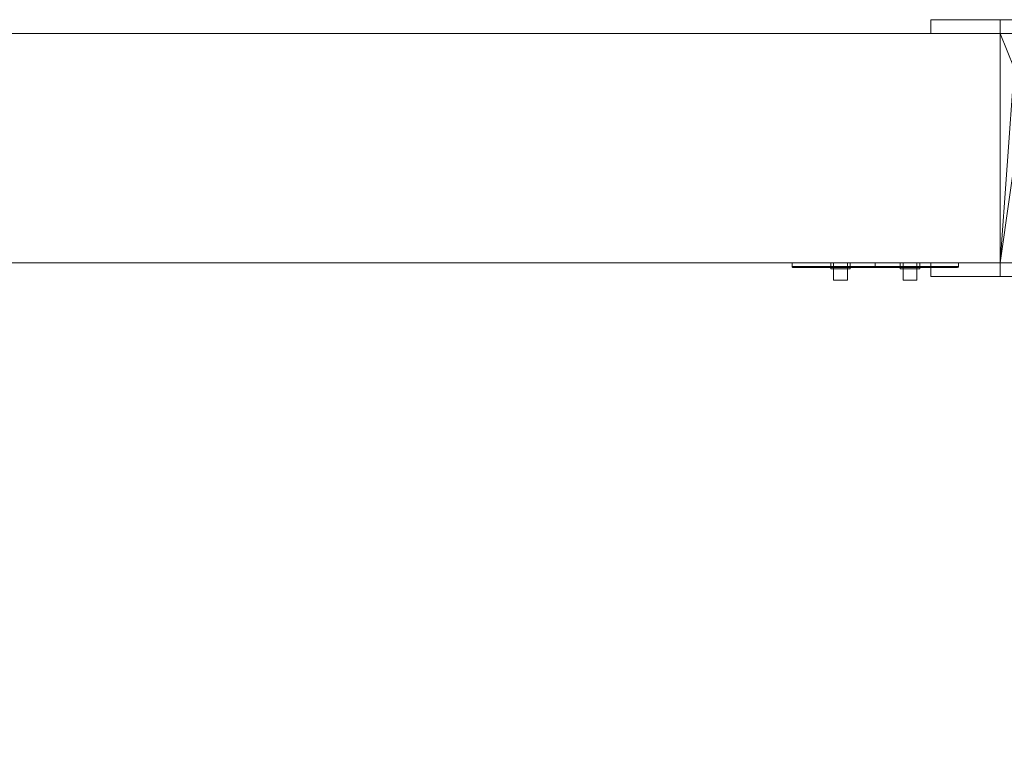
# Model space of a CAD drawing. Header units: metres. Extents: x -6.7 to 13.4, y 0 to 15.3.
# Tile 469 of 656: x -3.518 to -2.809, y 14.77 to 15.29. Entities that reach past the tile are written whole.
import ezdxf

# ---------------------------------------------------------------- set-up
doc = ezdxf.new("R2010")
doc.units = ezdxf.units.M
doc.header["$MEASUREMENT"] = 0
for name, color, linetype in [('NewTwindo - Slabs', 7, 'Continuous'), ('NewTwindo - Walls', 7, 'Continuous'), ('Twindo - Electrical', 7, 'Continuous'), ('Twindo - Slabs', 7, 'Continuous')]:
    doc.layers.add(name, color=color, linetype=linetype)

# ---------------------------------------------------------------- blocks, each defined once
blk = doc.blocks.new('Wall_3C2E7FB4-CDAE-45E2-8E68-55A08EBDAD65', base_point=(-2.27598, 14.71509))
at = {"layer": 'NewTwindo - Walls', "lineweight": 0}
mesh = blk.add_polyface(dxfattribs=at)
corners = [(-6.66143, 14.71509, -0.15), (-6.66143, 15.28009, -0.15), (-1.75648, 15.28009, -0.15), (-1.75648, 14.71509, -0.15), (-6.66143, 14.71509, 2.565), (-6.66143, 15.28009, 2.565), (-1.75648, 15.28009, 2.565), (-1.75648, 14.71509, 2.565)]
mesh.append_faces([[corners[k] for k in face] for face in [(0, 1, 2, 3), (1, 0, 4, 5), (1, 5, 6, 2), (7, 3, 2, 6), (4, 0, 3, 7), (5, 4, 7, 6)]], dxfattribs={"color": 9})
blk = doc.blocks.new('Wall_A34B4655-5240-4E5C-80CF-D402F1A0FA90', base_point=(-6.49643, 15.11509))
at = {"layer": 'NewTwindo - Walls', "lineweight": 0}
mesh = blk.add_polyface(dxfattribs=at)
corners = [(-6.49643, 15.11509, 6.5), (-6.49643, 15.11509, 2.565), (-1.75648, 15.11509, 2.565), (-1.75648, 15.11509, 6.5), (-6.26143, 15.11509, 5.65), (-5.61143, 15.11509, 5.65), (-5.61143, 15.11509, 4.55), (-6.26143, 15.11509, 4.55), (-2.81148, 15.11509, 4.55), (-2.81148, 15.11509, 5.65), (-2.16148, 15.11509, 5.65), (-2.16148, 15.11509, 4.55), (-6.49643, 15.28009, 6.5), (-6.49643, 15.28009, 2.565), (-1.75648, 15.28009, 2.565), (-1.75648, 15.28009, 6.5), (-5.61143, 15.28009, 5.65), (-6.26143, 15.28009, 5.65), (-5.61143, 15.28009, 4.55), (-6.26143, 15.28009, 4.55), (-2.81148, 15.28009, 4.55), (-2.81148, 15.28009, 5.65), (-2.16148, 15.28009, 5.65), (-2.16148, 15.28009, 4.55)]
mesh.append_faces([[corners[k] for k in face] for face in [(12, 13, 1, 0), (1, 13, 14, 2), (2, 14, 15, 3), (12, 0, 3, 15), (16, 5, 4, 17), (18, 6, 5, 16), (19, 7, 6, 18), (17, 4, 7, 19), (20, 21, 9, 8), (21, 22, 10, 9), (22, 23, 11, 10), (23, 20, 8, 11)]], dxfattribs={"color": 9})
mesh.append_faces([[corners[k] for k in face] for face in [(2, 6, 1), (1, 7, 0), (13, 20, 14), (14, 23, 15)]], dxfattribs={"vtx0": -1, "vtx1": -1, "color": 9})
mesh.append_faces([[corners[k] for k in face] for face in [(4, 9, 0), (2, 11, 6), (22, 16, 15), (13, 19, 20)]], dxfattribs={"vtx0": -1, "vtx1": -1, "vtx2": -1, "color": 9})
mesh.append_faces([[corners[k] for k in face] for face in [(9, 3, 0), (3, 10, 11), (8, 5, 6), (1, 6, 7), (16, 12, 15), (12, 17, 19), (18, 21, 20), (14, 20, 23)]], dxfattribs={"vtx0": -1, "vtx2": -1, "color": 9})
mesh.append_faces([[corners[k] for k in face] for face in [(9, 10, 3), (8, 9, 5), (7, 4, 0), (2, 3, 11), (16, 17, 12), (18, 16, 21), (23, 22, 15), (13, 12, 19)]], dxfattribs={"vtx1": -1, "vtx2": -1, "color": 9})
blk = doc.blocks.new('Window_AAE34703-B9E5-4749-8867-C14859821E0E')
at = {"layer": 'NewTwindo - Walls', "lineweight": 0}
mesh = blk.add_polyface(dxfattribs=at)
corners = [(-2.86148, 15.29009, 5.7), (-2.86148, 15.28009, 5.7), (-2.81148, 15.28009, 5.65), (-2.81148, 15.29009, 5.65), (-2.81148, 15.28009, 4.55), (-2.81148, 15.29009, 4.55), (-2.86148, 15.28009, 4.5), (-2.86148, 15.29009, 4.5)]
mesh.append_faces([[corners[k] for k in face] for face in [(0, 1, 2, 3), (3, 2, 4, 5), (5, 4, 6, 7), (7, 6, 1, 0), (0, 3, 5, 7), (1, 6, 4, 2)]], dxfattribs={"color": 253})
mesh = blk.add_polyface(dxfattribs=at)
corners = [(-2.86148, 15.29009, 4.5), (-2.86148, 15.28009, 4.5), (-2.81148, 15.28009, 4.55), (-2.81148, 15.29009, 4.55), (-2.16148, 15.28009, 4.55), (-2.16148, 15.29009, 4.55), (-2.11148, 15.28009, 4.5), (-2.11148, 15.29009, 4.5)]
mesh.append_faces([[corners[k] for k in face] for face in [(0, 1, 2, 3), (3, 2, 4, 5), (5, 4, 6, 7), (7, 6, 1, 0), (0, 3, 5, 7), (1, 6, 4, 2)]], dxfattribs={"color": 253})
mesh = blk.add_polyface(dxfattribs=at)
corners = [(-2.11148, 15.29009, 5.7), (-2.11148, 15.28009, 5.7), (-2.16148, 15.28009, 5.65), (-2.16148, 15.29009, 5.65), (-2.81148, 15.28009, 5.65), (-2.81148, 15.29009, 5.65), (-2.86148, 15.28009, 5.7), (-2.86148, 15.29009, 5.7)]
mesh.append_faces([[corners[k] for k in face] for face in [(0, 1, 2, 3), (3, 2, 4, 5), (5, 4, 6, 7), (7, 6, 1, 0), (0, 3, 5, 7), (1, 6, 4, 2)]], dxfattribs={"color": 253})
mesh = blk.add_polyface(dxfattribs=at)
corners = [(-2.79148, 15.25509, 5.63), (-2.80148, 15.25509, 5.64), (-2.80148, 15.28009, 5.64), (-2.81148, 15.28009, 5.65), (-2.81148, 15.11509, 5.65), (-2.79148, 15.11509, 5.63), (-2.79148, 15.25509, 4.57), (-2.80148, 15.25509, 4.56), (-2.80148, 15.28009, 4.56), (-2.81148, 15.28009, 4.55), (-2.81148, 15.11509, 4.55), (-2.79148, 15.11509, 4.57)]
mesh.append_faces([[corners[k] for k in face] for face in [(1, 0, 6, 7), (8, 2, 1, 7), (2, 8, 9, 3), (9, 10, 4, 3), (10, 11, 5, 4), (6, 0, 5, 11)]], dxfattribs={"color": 253})
mesh.append_faces([[corners[k] for k in face] for face in [(3, 1, 2)]], dxfattribs={"vtx0": -1, "color": 253})
mesh.append_faces([[corners[k] for k in face] for face in [(9, 7, 10)]], dxfattribs={"vtx0": -1, "vtx1": -1, "color": 253})
mesh.append_faces([[corners[k] for k in face] for face in [(4, 0, 1), (7, 11, 10)]], dxfattribs={"vtx0": -1, "vtx2": -1, "color": 253})
mesh.append_faces([[corners[k] for k in face] for face in [(8, 7, 9)]], dxfattribs={"vtx1": -1, "color": 253})
mesh.append_faces([[corners[k] for k in face] for face in [(3, 4, 1)]], dxfattribs={"vtx1": -1, "vtx2": -1, "color": 253})
mesh.append_faces([[corners[k] for k in face] for face in [(4, 5, 0), (7, 6, 11)]], dxfattribs={"vtx2": -1, "color": 253})
mesh = blk.add_polyface(dxfattribs=at)
corners = [(-2.79148, 15.25509, 4.57), (-2.80148, 15.25509, 4.56), (-2.80148, 15.28009, 4.56), (-2.81148, 15.28009, 4.55), (-2.81148, 15.11509, 4.55), (-2.79148, 15.11509, 4.57), (-2.18148, 15.25509, 4.57), (-2.17148, 15.25509, 4.56), (-2.17148, 15.28009, 4.56), (-2.16148, 15.28009, 4.55), (-2.16148, 15.11509, 4.55), (-2.18148, 15.11509, 4.57)]
mesh.append_faces([[corners[k] for k in face] for face in [(1, 0, 6, 7), (8, 2, 1, 7), (2, 8, 9, 3), (9, 10, 4, 3), (10, 11, 5, 4), (6, 0, 5, 11)]], dxfattribs={"color": 253})
mesh.append_faces([[corners[k] for k in face] for face in [(3, 1, 2)]], dxfattribs={"vtx0": -1, "color": 253})
mesh.append_faces([[corners[k] for k in face] for face in [(9, 7, 10)]], dxfattribs={"vtx0": -1, "vtx1": -1, "color": 253})
mesh.append_faces([[corners[k] for k in face] for face in [(4, 0, 1), (7, 11, 10)]], dxfattribs={"vtx0": -1, "vtx2": -1, "color": 253})
mesh.append_faces([[corners[k] for k in face] for face in [(8, 7, 9)]], dxfattribs={"vtx1": -1, "color": 253})
mesh.append_faces([[corners[k] for k in face] for face in [(3, 4, 1)]], dxfattribs={"vtx1": -1, "vtx2": -1, "color": 253})
mesh.append_faces([[corners[k] for k in face] for face in [(4, 5, 0), (7, 6, 11)]], dxfattribs={"vtx2": -1, "color": 253})
mesh = blk.add_polyface(dxfattribs=at)
corners = [(-2.17148, 15.28009, 5.64), (-2.80148, 15.28009, 5.64), (-2.81148, 15.28009, 5.65), (-2.16148, 15.28009, 5.65), (-2.17148, 15.25509, 5.64), (-2.80148, 15.25509, 5.64), (-2.79148, 15.25509, 5.63), (-2.79148, 15.11509, 5.63), (-2.81148, 15.11509, 5.65), (-2.16148, 15.11509, 5.65), (-2.18148, 15.11509, 5.63), (-2.18148, 15.25509, 5.63)]
mesh.append_faces([[corners[k] for k in face] for face in [(0, 1, 2, 3), (1, 0, 4, 5), (2, 8, 9, 3), (6, 5, 4, 11), (6, 11, 10, 7), (8, 7, 10, 9)]], dxfattribs={"color": 253})
mesh.append_faces([[corners[k] for k in face] for face in [(3, 4, 0)]], dxfattribs={"vtx0": -1, "color": 253})
mesh.append_faces([[corners[k] for k in face] for face in [(2, 5, 8)]], dxfattribs={"vtx0": -1, "vtx1": -1, "color": 253})
mesh.append_faces([[corners[k] for k in face] for face in [(5, 7, 8), (9, 11, 4)]], dxfattribs={"vtx0": -1, "vtx2": -1, "color": 253})
mesh.append_faces([[corners[k] for k in face] for face in [(1, 5, 2)]], dxfattribs={"vtx1": -1, "color": 253})
mesh.append_faces([[corners[k] for k in face] for face in [(3, 9, 4)]], dxfattribs={"vtx1": -1, "vtx2": -1, "color": 253})
mesh.append_faces([[corners[k] for k in face] for face in [(5, 6, 7), (9, 10, 11)]], dxfattribs={"vtx2": -1, "color": 253})
mesh = blk.add_polyface(dxfattribs=at)
corners = [(-2.86148, 15.10509, 5.7), (-2.81148, 15.10509, 5.65), (-2.81148, 15.11509, 5.65), (-2.86148, 15.11509, 5.7), (-2.81148, 15.10509, 4.55), (-2.81148, 15.11509, 4.55), (-2.86148, 15.10509, 4.5), (-2.86148, 15.11509, 4.5)]
mesh.append_faces([[corners[k] for k in face] for face in [(0, 1, 2, 3), (1, 4, 5, 2), (4, 6, 7, 5), (6, 0, 3, 7), (0, 6, 4, 1), (3, 2, 5, 7)]], dxfattribs={"color": 253})
mesh = blk.add_polyface(dxfattribs=at)
corners = [(-2.86148, 15.10509, 4.5), (-2.81148, 15.10509, 4.55), (-2.81148, 15.11509, 4.55), (-2.86148, 15.11509, 4.5), (-2.16148, 15.10509, 4.55), (-2.16148, 15.11509, 4.55), (-2.11148, 15.10509, 4.5), (-2.11148, 15.11509, 4.5)]
mesh.append_faces([[corners[k] for k in face] for face in [(0, 1, 2, 3), (1, 4, 5, 2), (4, 6, 7, 5), (6, 0, 3, 7), (0, 6, 4, 1), (3, 2, 5, 7)]], dxfattribs={"color": 253})
mesh = blk.add_polyface(dxfattribs=at)
corners = [(-2.11148, 15.10509, 5.7), (-2.16148, 15.10509, 5.65), (-2.16148, 15.11509, 5.65), (-2.11148, 15.11509, 5.7), (-2.81148, 15.10509, 5.65), (-2.81148, 15.11509, 5.65), (-2.86148, 15.10509, 5.7), (-2.86148, 15.11509, 5.7)]
mesh.append_faces([[corners[k] for k in face] for face in [(0, 1, 2, 3), (1, 4, 5, 2), (4, 6, 7, 5), (6, 0, 3, 7), (0, 6, 4, 1), (3, 2, 5, 7)]], dxfattribs={"color": 253})
blk = doc.blocks.new('Slab_4FB5D051-D00D-47BE-8E84-A6D94544EB54', base_point=(-6.49643, 15.11509))
at = {"layer": 'NewTwindo - Slabs', "lineweight": 0}
mesh = blk.add_polyface(dxfattribs=at)
corners = [(-6.49643, 9.62509, 2.565), (-6.49643, 9.62509, 3.25), (-6.49643, 15.11509, 3.25), (-6.49643, 15.11509, 2.565), (-5.03143, 9.62509, 2.565), (-5.03143, 9.62509, 3.25), (2.42854, 14.48009, 3.25), (-1.92148, 14.48009, 3.25), (-1.92148, 15.11509, 3.25), (-5.03143, 3.41007, 3.25), (-3.45142, 3.41007, 3.25), (-3.45142, 2.81016, 3.25), (-0.00145, 2.81016, 3.25), (-0.00145, 2.81007, 3.25), (0.16355, 2.81007, 3.25), (0.16355, 0.16509, 3.25), (13.28858, 0.16509, 3.25), (13.28858, 3.36009, 3.25), (10.7136, 3.36009, 3.25), (10.7136, 8.46009, 3.25), (6.07357, 8.46009, 3.25), (6.07357, 9.94509, 3.25), (6.07358, 9.94509, 3.25), (6.07357, 11.6101, 3.25), (6.02357, 11.6101, 3.25), (6.02357, 14.43009, 3.25), (2.42854, 14.43009, 3.25), (4.10355, 0.38009, 3.25), (4.10355, 3.24013, 3.25), (6.21356, 3.24013, 3.25), (6.21356, 0.3801, 3.25), (-1.92148, 15.11509, 2.565), (-5.03143, 3.41007, 2.565), (-1.92148, 14.48009, 2.565), (2.42854, 14.48009, 2.565), (2.42854, 14.43009, 2.565), (6.02357, 14.43009, 2.565), (6.02357, 11.6101, 2.565), (6.07357, 11.6101, 2.565), (6.07358, 9.94509, 2.565), (6.07357, 9.94509, 2.565), (6.07357, 8.46009, 2.565), (10.7136, 8.46009, 2.565), (10.7136, 3.36009, 2.565), (13.28858, 3.36009, 2.565), (13.28858, 0.16509, 2.565), (0.16355, 0.16509, 2.565), (0.16355, 2.81007, 2.565), (-0.00145, 2.81007, 2.565), (-0.00145, 2.81016, 2.565), (-3.45142, 2.81016, 2.565), (-3.45142, 3.41007, 2.565), (6.21356, 3.24013, 2.565), (4.10355, 3.24013, 2.565), (4.10355, 0.38009, 2.565), (6.21356, 0.3801, 2.565), (4.10355, 3.24013, 2.945), (5.09855, 3.24013, 2.945), (5.09855, 3.71514, 2.565), (4.10355, 3.71514, 2.565), (4.10355, 3.24326, 2.9489), (5.09855, 3.24326, 2.9489), (5.09855, 3.71826, 2.5689), (4.10355, 3.71826, 2.5689)]
mesh.append_faces([[corners[k] for k in face] for face in [(0, 1, 2, 3), (4, 5, 1, 0), (3, 2, 8, 31), (32, 9, 5, 4), (33, 7, 6, 34), (31, 8, 7, 33), (51, 10, 9, 32), (50, 11, 10, 51), (49, 12, 11, 50), (48, 13, 12, 49), (47, 14, 13, 48), (46, 15, 14, 47), (45, 16, 15, 46), (44, 17, 16, 45), (43, 18, 17, 44), (42, 19, 18, 43), (41, 20, 19, 42), (40, 21, 20, 41), (39, 22, 21, 40), (38, 23, 22, 39), (37, 24, 23, 38), (36, 25, 24, 37), (35, 26, 25, 36), (34, 6, 26, 35), (53, 28, 27, 54), (52, 29, 28, 53), (55, 30, 29, 52), (54, 27, 30, 55), (56, 57, 58, 59), (60, 61, 57, 56), (61, 62, 58, 57), (59, 58, 62, 63), (60, 56, 59, 63), (63, 62, 61, 60)]], dxfattribs={"color": 9})
mesh.append_faces([[corners[k] for k in face] for face in [(45, 43, 44)]], dxfattribs={"vtx0": -1, "color": 9})
mesh.append_faces([[corners[k] for k in face] for face in [(16, 30, 15)]], dxfattribs={"vtx0": -1, "vtx1": -1, "color": 9})
mesh.append_faces([[corners[k] for k in face] for face in [(8, 5, 10), (7, 11, 14), (27, 26, 15), (20, 24, 28), (16, 18, 30), (51, 4, 31), (47, 50, 33), (46, 35, 54), (53, 37, 41), (45, 55, 43)]], dxfattribs={"vtx0": -1, "vtx1": -1, "vtx2": -1, "color": 9})
mesh.append_faces([[corners[k] for k in face] for face in [(7, 10, 11), (26, 14, 15), (20, 23, 24), (20, 28, 29), (18, 29, 30), (4, 3, 31), (51, 31, 33), (47, 33, 34), (47, 34, 35), (53, 35, 36), (53, 36, 37), (46, 54, 55), (52, 41, 42), (55, 42, 43)]], dxfattribs={"vtx0": -1, "vtx2": -1, "color": 9})
mesh.append_faces([[corners[k] for k in face] for face in [(17, 18, 16)]], dxfattribs={"vtx1": -1, "color": 9})
mesh.append_faces([[corners[k] for k in face] for face in [(8, 2, 5), (7, 8, 10), (6, 7, 14), (26, 6, 14), (27, 28, 26), (25, 26, 28), (24, 25, 28), (30, 27, 15), (19, 20, 29), (18, 19, 29), (50, 51, 33), (46, 47, 35), (53, 54, 35), (37, 38, 41), (52, 53, 41), (55, 52, 42), (45, 46, 55)]], dxfattribs={"vtx1": -1, "vtx2": -1, "color": 9})
mesh.append_faces([[corners[k] for k in face] for face in [(2, 1, 5), (5, 9, 10), (4, 0, 3), (51, 32, 4)]], dxfattribs={"vtx2": -1, "color": 9})
blk = doc.blocks.new('Slab_D4D3F8D2-351F-45A5-AD5B-75F382EF2EA3', base_point=(-6.49643, 15.11509))
at = {"layer": 'NewTwindo - Slabs', "lineweight": 0}
mesh = blk.add_polyface(dxfattribs=at)
corners = [(-6.49643, 15.11509, 6.45), (-6.49643, 15.11509, 6.3), (-6.49643, 9.62509, 6.3), (-6.49643, 9.62509, 6.45), (-1.92148, 15.11509, 6.45), (-1.92148, 15.11509, 6.3), (-1.92148, 9.62509, 6.3), (-2.86143, 14.17509, 6.3), (-5.55143, 14.17509, 6.3), (-5.55143, 10.56509, 6.3), (-2.86143, 10.56509, 6.3), (-1.92148, 9.62509, 6.45), (-5.55143, 10.56509, 6.45), (-5.55143, 14.17509, 6.45), (-2.86143, 14.17509, 6.45), (-2.86143, 10.56509, 6.45)]
mesh.append_faces([[corners[k] for k in face] for face in [(0, 1, 2, 3), (4, 5, 1, 0), (3, 2, 6, 11), (11, 6, 5, 4), (13, 8, 7, 14), (12, 9, 8, 13), (15, 10, 9, 12), (14, 7, 10, 15)]], dxfattribs={"color": 9})
mesh.append_faces([[corners[k] for k in face] for face in [(6, 10, 5), (5, 7, 1), (4, 14, 11), (11, 15, 3)]], dxfattribs={"vtx0": -1, "vtx1": -1, "color": 9})
mesh.append_faces([[corners[k] for k in face] for face in [(8, 2, 1), (2, 9, 10), (5, 10, 7), (12, 0, 3), (0, 13, 14), (11, 14, 15)]], dxfattribs={"vtx0": -1, "vtx2": -1, "color": 9})
mesh.append_faces([[corners[k] for k in face] for face in [(8, 9, 2), (7, 8, 1), (6, 2, 10), (12, 13, 0), (15, 12, 3), (4, 0, 14)]], dxfattribs={"vtx1": -1, "vtx2": -1, "color": 9})
blk = doc.blocks.new('Slab_4F556EF8-AACE-4447-88DB-0E4196C575B6', base_point=(-1.92148, 15.11509))
at = {"layer": 'Twindo - Slabs', "lineweight": 0}
mesh = blk.add_polyface(dxfattribs=at)
corners = [(-1.92148, 15.11509, 6.5), (-1.92148, 15.11509, 6.45), (-6.49643, 15.11509, 6.45), (-6.49643, 15.11509, 6.5), (-1.92148, 14.48009, 6.5), (-1.92148, 14.48009, 6.45), (2.42854, 14.48009, 6.45), (2.42854, 14.43009, 6.45), (6.02358, 14.43009, 6.45), (6.02357, 11.6101, 6.45), (6.07357, 11.6101, 6.45), (6.07356, 6.84513, 6.45), (6.18856, 6.84513, 6.45), (6.18856, 6.74289, 6.45), (6.30356, 6.74289, 6.45), (6.30356, 5.43009, 6.45), (6.2636, 5.43009, 6.45), (6.2636, 4.90014, 6.45), (10.7136, 4.90014, 6.45), (10.7136, 3.36009, 6.45), (13.28858, 3.36009, 6.45), (13.28858, 0.16509, 6.45), (0.16355, 0.16509, 6.45), (0.16355, 2.81007, 6.45), (-3.45143, 2.81007, 6.45), (-3.45143, 3.41007, 6.45), (-5.03143, 3.41007, 6.45), (-5.03143, 9.62509, 6.45), (-6.49643, 9.62509, 6.45), (-2.86143, 14.17509, 6.45), (-5.55143, 14.17509, 6.45), (-5.55143, 10.56509, 6.45), (-2.86143, 10.56509, 6.45), (5.10855, 9.73009, 6.45), (4.31855, 9.73009, 6.45), (4.31855, 5.22013, 6.45), (5.10855, 5.22109, 6.45), (9.6136, 4.43509, 6.45), (6.64356, 4.43509, 6.45), (6.64356, 2.75509, 6.45), (8.68819, 2.75509, 6.45), (9.6136, 3.68051, 6.45), (-6.49643, 9.62509, 6.5), (-5.03143, 9.62509, 6.5), (-5.03143, 3.41007, 6.5), (-3.45143, 3.41007, 6.5), (-3.45143, 2.81007, 6.5), (0.16355, 2.81007, 6.5), (0.16355, 0.16509, 6.5), (13.28858, 0.16509, 6.5), (13.28858, 3.36009, 6.5), (10.7136, 3.36009, 6.5), (10.7136, 4.90014, 6.5), (6.2636, 4.90014, 6.5), (6.2636, 5.43009, 6.5), (6.30356, 5.43009, 6.5), (6.30356, 6.74289, 6.5), (6.18856, 6.74289, 6.5), (6.18856, 6.84513, 6.5), (6.07356, 6.84513, 6.5), (6.07357, 11.6101, 6.5), (6.02357, 11.6101, 6.5), (6.02358, 14.43009, 6.5), (2.42854, 14.43009, 6.5), (2.42854, 14.48009, 6.5), (-5.55143, 10.56509, 6.5), (-5.55143, 14.17509, 6.5), (-2.86143, 14.17509, 6.5), (-2.86143, 10.56509, 6.5), (4.31855, 5.22013, 6.5), (4.31855, 9.73009, 6.5), (5.10855, 9.73009, 6.5), (5.10855, 5.22109, 6.5), (6.64356, 2.75509, 6.5), (6.64356, 4.43509, 6.5), (9.6136, 4.43509, 6.5), (9.6136, 3.68051, 6.5), (8.68819, 2.75509, 6.5)]
mesh.append_faces([[corners[k] for k in face] for face in [(0, 1, 2, 3), (4, 5, 1, 0), (3, 2, 28, 42), (64, 6, 5, 4), (63, 7, 6, 64), (62, 8, 7, 63), (61, 9, 8, 62), (60, 10, 9, 61), (59, 11, 10, 60), (58, 12, 11, 59), (57, 13, 12, 58), (56, 14, 13, 57), (55, 15, 14, 56), (54, 16, 15, 55), (53, 17, 16, 54), (52, 18, 17, 53), (51, 19, 18, 52), (50, 20, 19, 51), (49, 21, 20, 50), (48, 22, 21, 49), (47, 23, 22, 48), (46, 24, 23, 47), (45, 25, 24, 46), (44, 26, 25, 45), (43, 27, 26, 44), (42, 28, 27, 43), (66, 30, 29, 67), (65, 31, 30, 66), (68, 32, 31, 65), (67, 29, 32, 68), (70, 34, 33, 71), (69, 35, 34, 70), (72, 36, 35, 69), (71, 33, 36, 72), (74, 38, 37, 75), (73, 39, 38, 74), (77, 40, 39, 73), (76, 41, 40, 77), (75, 37, 41, 76)]], dxfattribs={"color": 9})
mesh.append_faces([[corners[k] for k in face] for face in [(21, 19, 20), (56, 54, 55)]], dxfattribs={"vtx0": -1, "color": 9})
mesh.append_faces([[corners[k] for k in face] for face in [(14, 16, 13), (49, 51, 48)]], dxfattribs={"vtx0": -1, "vtx1": -1, "color": 9})
mesh.append_faces([[corners[k] for k in face] for face in [(25, 27, 32), (24, 32, 5), (22, 7, 35), (36, 9, 11), (36, 11, 13), (36, 13, 17), (22, 36, 17), (22, 17, 39), (22, 40, 19), (68, 43, 45), (4, 68, 46), (69, 63, 48), (59, 61, 72), (57, 59, 72), (53, 57, 72), (53, 72, 48), (73, 53, 48), (51, 77, 48)]], dxfattribs={"vtx0": -1, "vtx1": -1, "vtx2": -1, "color": 9})
mesh.append_faces([[corners[k] for k in face] for face in [(30, 28, 2), (27, 31, 32), (29, 2, 1), (32, 1, 5), (23, 5, 6), (23, 6, 7), (22, 35, 36), (33, 7, 8), (36, 8, 9), (22, 39, 40), (37, 17, 18), (41, 18, 19), (65, 3, 42), (65, 42, 43), (3, 66, 67), (68, 45, 46), (4, 67, 68), (4, 46, 47), (63, 47, 48), (63, 70, 71), (61, 71, 72), (53, 74, 75), (51, 75, 76), (51, 76, 77)]], dxfattribs={"vtx0": -1, "vtx2": -1, "color": 9})
mesh.append_faces([[corners[k] for k in face] for face in [(15, 16, 14), (50, 51, 49)]], dxfattribs={"vtx1": -1, "color": 9})
mesh.append_faces([[corners[k] for k in face] for face in [(30, 31, 28), (27, 28, 31), (24, 25, 32), (29, 30, 2), (32, 29, 1), (23, 24, 5), (22, 23, 7), (34, 35, 7), (33, 34, 7), (36, 33, 8), (16, 17, 13), (38, 39, 17), (37, 38, 17), (41, 37, 18), (40, 41, 19), (21, 22, 19), (65, 66, 3), (68, 65, 43), (0, 3, 67), (4, 0, 67), (64, 4, 47), (63, 64, 47), (69, 70, 63), (72, 69, 48), (62, 63, 71), (61, 62, 71), (53, 54, 57), (56, 57, 54), (73, 74, 53), (77, 73, 48), (52, 53, 75), (51, 52, 75)]], dxfattribs={"vtx1": -1, "vtx2": -1, "color": 9})
mesh.append_faces([[corners[k] for k in face] for face in [(25, 26, 27), (9, 10, 11), (11, 12, 13), (43, 44, 45), (59, 60, 61), (57, 58, 59)]], dxfattribs={"vtx2": -1, "color": 9})
blk = doc.blocks.new('Object_EDE914B6-A3B5-45ED-BAB6-1A2739402783')
at = {"layer": 'Twindo - Electrical', "lineweight": 0}
mesh = blk.add_polyface(dxfattribs=at)
corners = [(-2.90148, 15.11247, 4.195), (-2.90148, 15.11509, 4.195), (-2.96148, 15.11509, 4.195), (-2.96148, 15.11247, 4.195), (-2.90148, 15.11509, 4.075), (-2.90148, 15.11224, 4.19497), (-2.90148, 15.11185, 4.19474), (-2.90148, 15.11162, 4.19435), (-2.90148, 15.11159, 4.19412), (-2.90148, 15.11159, 4.07588), (-2.90148, 15.11162, 4.07565), (-2.90148, 15.11185, 4.07526), (-2.90148, 15.11224, 4.07503), (-2.90148, 15.11247, 4.075), (-2.96148, 15.11509, 4.075), (-2.91948, 15.11509, 4.118), (-2.91948, 15.11509, 4.152), (-2.93348, 15.11509, 4.152), (-2.93348, 15.11509, 4.118), (-2.96148, 15.11247, 4.075), (-2.96145, 15.11224, 4.19497), (-2.96122, 15.11185, 4.19474), (-2.96083, 15.11162, 4.19435), (-2.9606, 15.11159, 4.19412), (-2.9606, 15.11159, 4.07588), (-2.93348, 15.11159, 4.152), (-2.91948, 15.11159, 4.152), (-2.91948, 15.11159, 4.118), (-2.93348, 15.11159, 4.118), (-2.96083, 15.11162, 4.07565), (-2.96122, 15.11185, 4.07526), (-2.96145, 15.11224, 4.07503)]
mesh.append_faces([[corners[k] for k in face] for face in [(0, 1, 2, 3), (19, 3, 2, 14), (5, 0, 3, 20), (6, 5, 20, 21), (7, 6, 21, 22), (8, 7, 22, 23), (10, 9, 24, 29), (11, 10, 29, 30), (12, 11, 30, 31), (13, 12, 31, 19), (4, 13, 19, 14), (15, 27, 26, 16), (16, 26, 25, 17), (17, 25, 28, 18), (18, 28, 27, 15), (31, 20, 3, 19), (30, 21, 20, 31), (29, 22, 21, 30), (24, 23, 22, 29)]], dxfattribs={"color": 255})
mesh.append_faces([[corners[k] for k in face] for face in [(4, 11, 12, 13)]], dxfattribs={"vtx0": -1, "color": 255})
mesh.append_faces([[corners[k] for k in face] for face in [(14, 18, 4), (4, 15, 1), (9, 27, 24), (24, 28, 23)]], dxfattribs={"vtx0": -1, "vtx1": -1, "color": 255})
mesh.append_faces([[corners[k] for k in face] for face in [(16, 2, 1), (2, 17, 18), (4, 18, 15), (25, 8, 23), (8, 26, 27), (24, 27, 28)]], dxfattribs={"vtx0": -1, "vtx2": -1, "color": 255})
mesh.append_faces([[corners[k] for k in face] for face in [(4, 5, 6, 7), (4, 7, 8, 9), (4, 9, 10, 11)]], dxfattribs={"vtx0": -1, "vtx3": -1, "color": 255})
mesh.append_faces([[corners[k] for k in face] for face in [(16, 17, 2), (15, 16, 1), (14, 2, 18), (25, 26, 8), (28, 25, 23), (9, 8, 27)]], dxfattribs={"vtx1": -1, "vtx2": -1, "color": 255})
mesh.append_faces([[corners[k] for k in face] for face in [(4, 1, 0, 5)]], dxfattribs={"vtx3": -1, "color": 255})
mesh = blk.add_polyface(dxfattribs=at)
corners = [(-2.93148, 15.11509, 4.12), (-2.93148, 15.11509, 4.15), (-2.92148, 15.11509, 4.15), (-2.92148, 15.11509, 4.12), (-2.93148, 15.11247, 4.15), (-2.92148, 15.11247, 4.15), (-2.93148, 15.11247, 4.147), (-2.92148, 15.11247, 4.147), (-2.93148, 15.10247, 4.147), (-2.92148, 15.10247, 4.147), (-2.93148, 15.10247, 4.139), (-2.92148, 15.10247, 4.139), (-2.93148, 15.11247, 4.139), (-2.92148, 15.11247, 4.139), (-2.93148, 15.11247, 4.12), (-2.92148, 15.11247, 4.12), (-2.93348, 15.11509, 4.118), (-2.91948, 15.11509, 4.118), (-2.91948, 15.11059, 4.118), (-2.93348, 15.11059, 4.118), (-2.91948, 15.11509, 4.152), (-2.91948, 15.11059, 4.152), (-2.93348, 15.11509, 4.152), (-2.93348, 15.11059, 4.152), (-2.93148, 15.11509, 4.12), (-2.93148, 15.11509, 4.15), (-2.93148, 15.11059, 4.15), (-2.93148, 15.11059, 4.12), (-2.92148, 15.11509, 4.15), (-2.92148, 15.11059, 4.15), (-2.92148, 15.11509, 4.12), (-2.92148, 15.11059, 4.12)]
mesh.append_faces([[corners[k] for k in face] for face in [(0, 1, 2, 3), (1, 4, 5, 2), (4, 6, 7, 5), (6, 8, 9, 7), (8, 10, 11, 9), (10, 12, 13, 11), (12, 14, 15, 13), (14, 0, 3, 15), (16, 17, 18, 19), (17, 20, 21, 18), (20, 22, 23, 21), (22, 16, 19, 23), (24, 25, 26, 27), (25, 28, 29, 26), (28, 30, 31, 29), (30, 24, 27, 31)]], dxfattribs={"color": 255})
mesh.append_faces([[corners[k] for k in face] for face in [(3, 13, 15)]], dxfattribs={"vtx0": -1, "color": 255})
mesh.append_faces([[corners[k] for k in face] for face in [(0, 12, 1), (16, 24, 17), (17, 30, 20), (18, 31, 19), (19, 27, 23)]], dxfattribs={"vtx0": -1, "vtx1": -1, "color": 255})
mesh.append_faces([[corners[k] for k in face] for face in [(12, 6, 1), (2, 7, 13)]], dxfattribs={"vtx0": -1, "vtx1": -1, "vtx2": -1, "color": 255})
mesh.append_faces([[corners[k] for k in face] for face in [(7, 11, 13), (28, 22, 20), (22, 25, 24), (17, 24, 30), (26, 21, 23), (21, 29, 31), (19, 31, 27)]], dxfattribs={"vtx0": -1, "vtx2": -1, "color": 255})
mesh.append_faces([[corners[k] for k in face] for face in [(14, 12, 0)]], dxfattribs={"vtx1": -1, "color": 255})
mesh.append_faces([[corners[k] for k in face] for face in [(12, 10, 6), (3, 2, 13), (28, 25, 22), (30, 28, 20), (16, 22, 24), (26, 29, 21), (27, 26, 23), (18, 21, 31)]], dxfattribs={"vtx1": -1, "vtx2": -1, "color": 255})
mesh.append_faces([[corners[k] for k in face] for face in [(6, 4, 1), (10, 8, 6), (2, 5, 7), (7, 9, 11)]], dxfattribs={"vtx2": -1, "color": 255})
mesh = blk.add_polyface(dxfattribs=at)
corners = [(-2.90148, 15.11509, 4.075), (-2.90148, 15.11509, 4.195), (-2.84148, 15.11509, 4.195), (-2.84148, 15.11509, 4.075), (-2.86948, 15.11509, 4.118), (-2.86948, 15.11509, 4.152), (-2.88348, 15.11509, 4.152), (-2.88348, 15.11509, 4.118), (-2.90148, 15.11247, 4.195), (-2.90148, 15.11247, 4.075), (-2.90148, 15.11224, 4.07503), (-2.90148, 15.11185, 4.07526), (-2.90148, 15.11162, 4.07565), (-2.90148, 15.11159, 4.07588), (-2.90148, 15.11159, 4.19412), (-2.90148, 15.11162, 4.19435), (-2.90148, 15.11185, 4.19474), (-2.90148, 15.11224, 4.19497), (-2.84148, 15.11247, 4.195), (-2.84148, 15.11247, 4.075), (-2.86948, 15.11159, 4.118), (-2.86948, 15.11159, 4.152), (-2.88348, 15.11159, 4.152), (-2.88348, 15.11159, 4.118), (-2.84151, 15.11224, 4.07503), (-2.84173, 15.11185, 4.07526), (-2.84213, 15.11162, 4.07565), (-2.84235, 15.11159, 4.07588), (-2.84235, 15.11159, 4.19412), (-2.84213, 15.11162, 4.19435), (-2.84173, 15.11185, 4.19474), (-2.84151, 15.11224, 4.19497)]
mesh.append_faces([[corners[k] for k in face] for face in [(1, 8, 18, 2), (18, 19, 3, 2), (9, 0, 3, 19), (4, 20, 21, 5), (5, 21, 22, 6), (6, 22, 23, 7), (7, 23, 20, 4), (10, 9, 19, 24), (11, 10, 24, 25), (12, 11, 25, 26), (13, 12, 26, 27), (15, 14, 28, 29), (16, 15, 29, 30), (17, 16, 30, 31), (8, 17, 31, 18), (31, 24, 19, 18), (30, 25, 24, 31), (29, 26, 25, 30), (28, 27, 26, 29)]], dxfattribs={"color": 255})
mesh.append_faces([[corners[k] for k in face] for face in [(8, 15, 16, 17)]], dxfattribs={"vtx0": -1, "color": 255})
mesh.append_faces([[corners[k] for k in face] for face in [(0, 7, 3), (3, 4, 2), (27, 20, 13), (13, 23, 14)]], dxfattribs={"vtx0": -1, "vtx1": -1, "color": 255})
mesh.append_faces([[corners[k] for k in face] for face in [(5, 1, 2), (1, 6, 7), (3, 7, 4), (22, 28, 14), (28, 21, 20), (13, 20, 23)]], dxfattribs={"vtx0": -1, "vtx2": -1, "color": 255})
mesh.append_faces([[corners[k] for k in face] for face in [(8, 9, 10, 11), (8, 11, 12, 13), (8, 13, 14, 15)]], dxfattribs={"vtx0": -1, "vtx3": -1, "color": 255})
mesh.append_faces([[corners[k] for k in face] for face in [(5, 6, 1), (4, 5, 2), (0, 1, 7), (22, 21, 28), (23, 22, 14), (27, 28, 20)]], dxfattribs={"vtx1": -1, "vtx2": -1, "color": 255})
mesh.append_faces([[corners[k] for k in face] for face in [(8, 1, 0, 9)]], dxfattribs={"vtx3": -1, "color": 255})
mesh = blk.add_polyface(dxfattribs=at)
corners = [(-2.88148, 15.11509, 4.12), (-2.88148, 15.11509, 4.15), (-2.87148, 15.11509, 4.15), (-2.87148, 15.11509, 4.12), (-2.88148, 15.11247, 4.15), (-2.87148, 15.11247, 4.15), (-2.88148, 15.11247, 4.147), (-2.87148, 15.11247, 4.147), (-2.88148, 15.10247, 4.147), (-2.87148, 15.10247, 4.147), (-2.88148, 15.10247, 4.139), (-2.87148, 15.10247, 4.139), (-2.88148, 15.11247, 4.139), (-2.87148, 15.11247, 4.139), (-2.88148, 15.11247, 4.12), (-2.87148, 15.11247, 4.12), (-2.88348, 15.11509, 4.118), (-2.86948, 15.11509, 4.118), (-2.86948, 15.11059, 4.118), (-2.88348, 15.11059, 4.118), (-2.86948, 15.11509, 4.152), (-2.86948, 15.11059, 4.152), (-2.88348, 15.11509, 4.152), (-2.88348, 15.11059, 4.152), (-2.88148, 15.11509, 4.12), (-2.88148, 15.11509, 4.15), (-2.88148, 15.11059, 4.15), (-2.88148, 15.11059, 4.12), (-2.87148, 15.11509, 4.15), (-2.87148, 15.11059, 4.15), (-2.87148, 15.11509, 4.12), (-2.87148, 15.11059, 4.12)]
mesh.append_faces([[corners[k] for k in face] for face in [(0, 1, 2, 3), (1, 4, 5, 2), (4, 6, 7, 5), (6, 8, 9, 7), (8, 10, 11, 9), (10, 12, 13, 11), (12, 14, 15, 13), (14, 0, 3, 15), (16, 17, 18, 19), (17, 20, 21, 18), (20, 22, 23, 21), (22, 16, 19, 23), (24, 25, 26, 27), (25, 28, 29, 26), (28, 30, 31, 29), (30, 24, 27, 31)]], dxfattribs={"color": 255})
mesh.append_faces([[corners[k] for k in face] for face in [(3, 13, 15)]], dxfattribs={"vtx0": -1, "color": 255})
mesh.append_faces([[corners[k] for k in face] for face in [(0, 12, 1), (16, 24, 17), (17, 30, 20), (18, 31, 19), (19, 27, 23)]], dxfattribs={"vtx0": -1, "vtx1": -1, "color": 255})
mesh.append_faces([[corners[k] for k in face] for face in [(12, 6, 1), (2, 7, 13)]], dxfattribs={"vtx0": -1, "vtx1": -1, "vtx2": -1, "color": 255})
mesh.append_faces([[corners[k] for k in face] for face in [(7, 11, 13), (28, 22, 20), (22, 25, 24), (17, 24, 30), (26, 21, 23), (21, 29, 31), (19, 31, 27)]], dxfattribs={"vtx0": -1, "vtx2": -1, "color": 255})
mesh.append_faces([[corners[k] for k in face] for face in [(14, 12, 0)]], dxfattribs={"vtx1": -1, "color": 255})
mesh.append_faces([[corners[k] for k in face] for face in [(12, 10, 6), (3, 2, 13), (28, 25, 22), (30, 28, 20), (16, 22, 24), (26, 29, 21), (27, 26, 23), (18, 21, 31)]], dxfattribs={"vtx1": -1, "vtx2": -1, "color": 255})
mesh.append_faces([[corners[k] for k in face] for face in [(6, 4, 1), (10, 8, 6), (2, 5, 7), (7, 9, 11)]], dxfattribs={"vtx2": -1, "color": 255})

msp = doc.modelspace()

# ---------------------------------------------------------------- block references
at = {"layer": 'NewTwindo - Slabs', "color": 251, "linetype": 'Continuous', "lineweight": 20}
for name in ['Slab_4FB5D051-D00D-47BE-8E84-A6D94544EB54', 'Slab_D4D3F8D2-351F-45A5-AD5B-75F382EF2EA3']:
    msp.add_blockref(name, (-6.49643, 15.11509), dxfattribs=at)
at = {"layer": 'NewTwindo - Walls', "color": 21, "linetype": 'Continuous', "lineweight": 18}
msp.add_blockref('Window_AAE34703-B9E5-4749-8867-C14859821E0E', (0, 0), dxfattribs=at)
at = {"layer": 'NewTwindo - Walls', "color": 7, "lineweight": 13}
for name, p in [('Wall_3C2E7FB4-CDAE-45E2-8E68-55A08EBDAD65', (-2.27598, 14.71509)), ('Wall_A34B4655-5240-4E5C-80CF-D402F1A0FA90', (-6.49643, 15.11509))]:
    msp.add_blockref(name, p, dxfattribs=at)
at = {"layer": 'Twindo - Electrical', "color": 15, "linetype": 'Continuous', "lineweight": 18}
msp.add_blockref('Object_EDE914B6-A3B5-45ED-BAB6-1A2739402783', (0, 0), dxfattribs=at)
at = {"layer": 'Twindo - Slabs', "color": 251, "linetype": 'Continuous', "lineweight": 20}
msp.add_blockref('Slab_4F556EF8-AACE-4447-88DB-0E4196C575B6', (-1.92148, 15.11509), dxfattribs=at)

doc.saveas('drawing.dxf')
